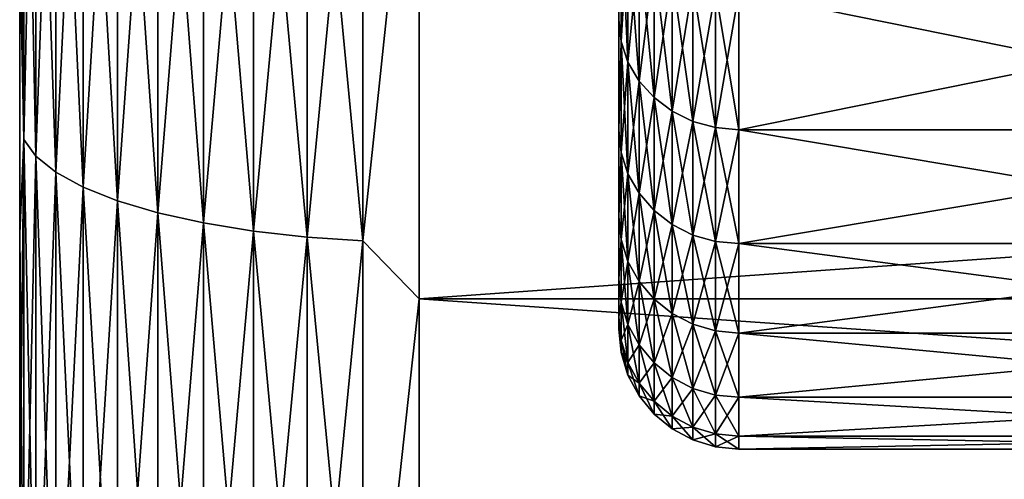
# Model space of a CAD drawing. Header units: metres. Extents: x -17 to 65, y -30 to 30.
# Tile 270 of 413: x 43 to 45.5, y -9.6 to -8.4. Entities that reach past the tile are written whole.
import ezdxf

# ---------------------------------------------------------------- set-up
doc = ezdxf.new("R2010")
doc.units = ezdxf.units.M
doc.layers.add('solid_508461', color=7, linetype='CONTINUOUS')

msp = doc.modelspace()

# ---------------------------------------------------------------- linework, layer by layer
at = {"layer": 'solid_508461'}
for points in [[(43.010178, -8.724134, 27.805826), (43.010178, -7.304595, 28.212008), (43, -8.234704, 27.806286)], [(43.010178, -7.304595, -28.212008), (43.010178, -8.724134, -27.805826), (43, -7.503866, -28.012354)], [(43.040546, -7.339575, 28.347109), (43.010178, -7.304595, 28.212008), (43.010178, -8.724134, 27.805826)], [(43.040546, -8.765912, -27.938982), (43.010178, -8.724134, -27.805826), (43.010178, -7.304595, -28.212008)], [(43.040546, -7.339575, -28.347109), (43.040546, -8.765912, -27.938982), (43.010178, -7.304595, -28.212008)], [(43.040546, -8.765912, 27.938982), (43.040546, -7.339575, 28.347109), (43.010178, -8.724134, 27.805826)], [(43.090488, -7.373113, 28.476643), (43.040546, -7.339575, 28.347109), (43.040546, -8.765912, 27.938982)], [(43.090488, -8.805968, -28.06665), (43.040546, -8.765912, -27.938982), (43.040546, -7.339575, -28.347109)], [(43.090488, -7.373113, -28.476643), (43.090488, -8.805968, -28.06665), (43.040546, -7.339575, -28.347109)], [(43.090488, -8.805968, 28.06665), (43.090488, -7.373113, 28.476643), (43.040546, -8.765912, 27.938982)], [(43.158978, -7.404527, 28.597967), (43.090488, -7.373113, 28.476643), (43.090488, -8.805968, 28.06665)], [(43.158978, -8.843487, -28.18623), (43.090488, -8.805968, -28.06665), (43.090488, -7.373113, -28.476643)], [(43.158978, -7.404527, -28.597967), (43.158978, -8.843487, -28.18623), (43.090488, -7.373113, -28.476643)], [(43.158978, -8.843487, 28.18623), (43.158978, -7.404527, 28.597967), (43.090488, -8.805968, 28.06665)], [(43.244625, -7.433174, 28.708611), (43.158978, -7.404527, 28.597967), (43.158978, -8.843487, 28.18623)], [(43.244625, -8.877701, -28.295279), (43.158978, -8.843487, -28.18623), (43.158978, -7.404527, -28.597967)], [(43.244625, -7.433174, -28.708611), (43.244625, -8.877701, -28.295279), (43.158978, -7.404527, -28.597967)], [(43.244625, -8.877701, 28.295279), (43.244625, -7.433174, 28.708611), (43.158978, -8.843487, 28.18623)], [(43.34568, -7.458471, 28.806313), (43.244625, -7.433174, 28.708611), (43.244625, -8.877701, 28.295279)], [(43.34568, -8.907914, -28.391575), (43.244625, -8.877701, -28.295279), (43.244625, -7.433174, -28.708611)], [(43.34568, -7.458471, -28.806313), (43.34568, -8.907914, -28.391575), (43.244625, -7.433174, -28.708611)], [(43.34568, -8.907914, 28.391575), (43.34568, -7.458471, 28.806313), (43.244625, -8.877701, 28.295279)], [(43.460079, -7.479902, 28.889082), (43.34568, -7.458471, 28.806313), (43.34568, -8.907914, 28.391575)], [(43.460079, -8.93351, -28.473154), (43.34568, -8.907914, -28.391575), (43.34568, -7.458471, -28.806313)], [(43.460079, -7.479902, -28.889082), (43.460079, -8.93351, -28.473154), (43.34568, -7.458471, -28.806313)], [(43.460079, -8.93351, 28.473154), (43.460079, -7.479902, 28.889082), (43.34568, -8.907914, 28.391575)], [(43.585495, -7.497029, 28.955233), (43.460079, -7.479902, 28.889082), (43.460079, -8.93351, 28.473154)], [(43.585495, -8.953965, -28.538349), (43.460079, -8.93351, -28.473154), (43.460079, -7.479902, -28.889082)], [(43.585495, -7.497029, -28.955233), (43.585495, -8.953965, -28.538349), (43.460079, -7.479902, -28.889082)], [(43.010178, -8.724134, -27.805826), (43, -8.234694, -27.80629), (43, -7.503866, -28.012354)], [(43.585495, -8.953965, 28.538349), (43.585495, -7.497029, 28.955233), (43.460079, -8.93351, 28.473154)], [(43.719364, -7.509503, 29.00341), (43.585495, -7.497029, 28.955233), (43.585495, -8.953965, 28.538349)], [(43.719364, -8.968863, -28.585835), (43.585495, -8.953965, -28.538349), (43.585495, -7.497029, -28.955233)], [(43.719364, -7.509503, -29.00341), (43.719364, -8.968863, -28.585835), (43.585495, -7.497029, -28.955233)], [(43.719364, -8.968863, 28.585835), (43.719364, -7.509503, 29.00341), (43.585495, -8.953965, 28.538349)], [(43.858959, -7.51707, 29.032637), (43.719364, -7.509503, 29.00341), (43.719364, -8.968863, 28.585835)], [(43.858959, -8.977901, -28.614639), (43.719364, -8.968863, -28.585835), (43.719364, -7.509503, -29.00341)], [(43.858959, -7.51707, -29.032637), (43.858959, -8.977901, -28.614639), (43.719364, -7.509503, -29.00341)], [(43.858959, -8.977901, 28.614639), (43.858959, -7.51707, 29.032637), (43.719364, -8.968863, 28.585835)], [(43.858959, -7.51707, -29.032637), (44, -7.640134, -29.010832), (43.858959, -8.977901, -28.614639)], [(43.858959, -8.977901, 28.614639), (44, -7.640134, 29.010832), (43.858959, -7.51707, 29.032637)], [(43.858959, -8.977901, -28.614639), (44, -7.640134, -29.010832), (44, -9.123446, -28.579062)], [(43.858959, -8.977901, 28.614639), (44, -9.123446, 28.579062), (44, -7.640134, 29.010832)], [(44, -7.640134, -29.010832), (65, -7.640128, -29.010834), (65, -9.123444, -28.579062)], [(44, -9.123446, 28.579062), (65, -9.123444, 28.579062), (65, -7.640128, 29.010834)], [(44, -7.640134, 29.010832), (44, -9.123446, 28.579062), (65, -7.640128, 29.010834)], [(44, -9.123446, -28.579062), (44, -7.640134, -29.010832), (65, -9.123444, -28.579062)], [(44.5, -8.424111, 3.69788), (44.5, -8.424113, -3.697875), (44.5, -8.089763, -4.381292)], [(44.505764, -8.142632, -4.406572), (44.5, -8.089763, -4.381292), (44.5, -8.424113, -3.697875)], [(44.505764, -8.142632, -4.406572), (44.5, -8.424113, -3.697875), (44.505764, -8.478712, -3.719108)], [(44.505764, -8.478712, 3.719108), (44.5, -8.424111, 3.69788), (44.505764, -8.142632, 4.406572)], [(44.505764, -8.142632, 4.406572), (44.522858, -8.192174, 4.433383), (44.522858, -8.5303, 3.741736)], [(44.505764, -8.478712, 3.719108), (44.505764, -8.142632, 4.406572), (44.522858, -8.5303, 3.741736)], [(44.505764, -8.142632, -4.406572), (44.505764, -8.478712, -3.719108), (44.522858, -8.192174, -4.433383)], [(44.505764, -8.478712, -3.719108), (44.522858, -8.5303, -3.741736), (44.522858, -8.192174, -4.433383)], [(44.522858, -8.192174, 4.433383), (44.550625, -8.237827, 4.458089), (44.550625, -8.577837, 3.762588)], [(44.522858, -8.5303, 3.741736), (44.522858, -8.192174, 4.433383), (44.550625, -8.577837, 3.762588)], [(44.522858, -8.192174, -4.433383), (44.522858, -8.5303, -3.741736), (44.550625, -8.237827, -4.458089)], [(43, -8.292507, -0.352562), (43, -8.234694, -27.80629), (43, -8.95975, -27.581203)], [(43.010178, -8.724134, -27.805826), (43, -8.95975, -27.581203), (43, -8.234694, -27.80629)], [(43, -8.95975, -27.581203), (43, -8.959761, 27.5812), (43, -8.234704, 27.806286)], [(43.010178, -8.724134, 27.805826), (43, -8.234704, 27.806286), (43, -8.959761, 27.5812)], [(43, -8.292507, 0.352566), (43, -8.95975, -27.581203), (43, -8.234704, 27.806286)], [(44.522858, -8.5303, -3.741736), (44.550625, -8.577837, -3.762588), (44.550625, -8.237827, -4.458089)], [(44.550625, -8.237827, 4.458089), (44.587994, -8.277833, 4.479739), (44.587994, -8.619493, 3.780861)], [(44.550625, -8.577837, 3.762588), (44.550625, -8.237827, 4.458089), (44.587994, -8.619493, 3.780861)], [(44.550625, -8.237827, -4.458089), (44.550625, -8.577837, -3.762588), (44.587994, -8.277833, -4.479739)], [(44.550625, -8.577837, -3.762588), (44.587994, -8.619493, -3.780861), (44.587994, -8.277833, -4.479739)], [(44.587994, -8.277833, 4.479739), (44.633526, -8.31065, 4.497499), (44.633526, -8.653666, 3.79585)], [(44.587994, -8.619493, 3.780861), (44.587994, -8.277833, 4.479739), (44.633526, -8.653666, 3.79585)], [(44.587994, -8.277833, -4.479739), (44.587994, -8.619493, -3.780861), (44.633526, -8.31065, -4.497499)], [(43, -8.292507, 0.352566), (43, -8.292507, -0.352562), (43, -8.95975, -27.581203)], [(44.587994, -8.619493, -3.780861), (44.633526, -8.653666, -3.79585), (44.633526, -8.31065, -4.497499)], [(44.633526, -8.31065, 4.497499), (44.685467, -8.335016, 4.510685), (44.685467, -8.679037, 3.806978)], [(44.633526, -8.653666, 3.79585), (44.633526, -8.31065, 4.497499), (44.685467, -8.679037, 3.806978)], [(44.633526, -8.31065, -4.497499), (44.633526, -8.653666, -3.79585), (44.685467, -8.335016, -4.510685)], [(44.633526, -8.653666, -3.79585), (44.685467, -8.679037, -3.806979), (44.685467, -8.335016, -4.510685)], [(44.685467, -8.335016, 4.510685), (44.741821, -8.349992, 4.518789), (44.741821, -8.694631, 3.813819)], [(44.685467, -8.679037, 3.806978), (44.685467, -8.335016, 4.510685), (44.741821, -8.694631, 3.813819)], [(44.685467, -8.335016, -4.510685), (44.685467, -8.679037, -3.806979), (44.741821, -8.349992, -4.518789)], [(44.685467, -8.679037, -3.806979), (44.741821, -8.694631, -3.813819), (44.741821, -8.349992, -4.518789)], [(44.741821, -8.349992, 4.518789), (44.799999, -8.355, 4.521501), (44.799999, -8.699846, 3.816107)], [(44.741821, -8.694631, 3.813819), (44.741821, -8.349992, 4.518789), (44.799999, -8.699846, 3.816107)], [(44.741821, -8.349992, -4.518789), (44.741821, -8.694631, -3.813819), (44.799999, -8.355, -4.521501)], [(44.741821, -8.694631, -3.813819), (44.799999, -8.699846, -3.816107), (44.799999, -8.355, -4.521501)], [(46.5, -8.699846, 3.816107), (44.799999, -8.699846, 3.816107), (44.799999, -8.355, 4.521501)], [(46.5, -8.355, 4.521501), (46.5, -8.699846, 3.816107), (44.799999, -8.355, 4.521501)], [(46.5, -8.355, -4.521501), (44.799999, -8.355, -4.521501), (44.799999, -8.699846, -3.816107)], [(46.5, -8.699846, -3.816107), (46.5, -8.355, -4.521501), (44.799999, -8.699846, -3.816107)], [(44.5, -8.424111, 3.69788), (44.5, -8.700883, 2.989082), (44.5, -8.424113, -3.697875)], [(44.505764, -8.478712, 3.719108), (44.5, -8.700883, 2.989082), (44.5, -8.424111, 3.69788)], [(44.5, -8.700883, 2.989082), (44.5, -8.700884, -2.989078), (44.5, -8.424113, -3.697875)], [(44.505764, -8.478712, -3.719108), (44.5, -8.424113, -3.697875), (44.5, -8.700884, -2.989078)], [(44.505764, -8.478712, -3.719108), (44.5, -8.700884, -2.989078), (44.505764, -8.756874, -3.006239)], [(44.505764, -8.756874, 3.006239), (44.5, -8.700883, 2.989082), (44.505764, -8.478712, 3.719108)], [(44.505764, -8.478712, 3.719108), (44.522858, -8.5303, 3.741736), (44.522858, -8.810155, 3.02453)], [(44.505764, -8.756874, 3.006239), (44.505764, -8.478712, 3.719108), (44.522858, -8.810155, 3.02453)], [(44.505764, -8.478712, -3.719108), (44.505764, -8.756874, -3.006239), (44.522858, -8.5303, -3.741736)], [(44.505764, -8.756874, -3.006239), (44.522858, -8.810155, -3.02453), (44.522858, -8.5303, -3.741736)], [(44.522858, -8.5303, 3.741736), (44.550625, -8.577837, 3.762588), (44.550625, -8.859252, 3.041385)], [(44.522858, -8.810155, 3.02453), (44.522858, -8.5303, 3.741736), (44.550625, -8.859252, 3.041385)], [(44.522858, -8.5303, -3.741736), (44.522858, -8.810155, -3.02453), (44.550625, -8.577837, -3.762588)], [(44.522858, -8.810155, -3.02453), (44.550625, -8.859252, -3.041385), (44.550625, -8.577837, -3.762588)], [(44.550625, -8.577837, 3.762588), (44.587994, -8.619493, 3.780861), (44.587994, -8.902275, 3.056155)], [(44.550625, -8.859252, 3.041385), (44.550625, -8.577837, 3.762588), (44.587994, -8.902275, 3.056155)], [(44.550625, -8.577837, -3.762588), (44.550625, -8.859252, -3.041385), (44.587994, -8.619493, -3.780861)], [(44.550625, -8.859252, -3.041385), (44.587994, -8.902275, -3.056155), (44.587994, -8.619493, -3.780861)], [(44.587994, -8.619493, 3.780861), (44.633526, -8.653666, 3.79585), (44.633526, -8.937568, 3.068271)], [(44.587994, -8.902275, 3.056155), (44.587994, -8.619493, 3.780861), (44.633526, -8.937568, 3.068271)], [(44.587994, -8.619493, -3.780861), (44.587994, -8.902275, -3.056155), (44.633526, -8.653666, -3.79585)], [(44.587994, -8.902275, -3.056155), (44.633526, -8.937568, -3.068271), (44.633526, -8.653666, -3.79585)], [(44.633526, -8.653666, 3.79585), (44.685467, -8.679037, 3.806978), (44.685467, -8.963772, 3.077267)], [(44.633526, -8.937568, 3.068271), (44.633526, -8.653666, 3.79585), (44.685467, -8.963772, 3.077267)], [(44.633526, -8.653666, -3.79585), (44.633526, -8.937568, -3.068271), (44.685467, -8.679037, -3.806979)], [(44.5, -8.700883, 2.989082), (44.5, -8.918111, 2.259931), (44.5, -8.700884, -2.989078)], [(44.505764, -8.756874, 3.006239), (44.5, -8.918111, 2.259931), (44.5, -8.700883, 2.989082)], [(44.5, -8.918111, 2.259931), (44.5, -8.918112, -2.259926), (44.5, -8.700884, -2.989078)], [(44.505764, -8.756874, -3.006239), (44.5, -8.700884, -2.989078), (44.5, -8.918112, -2.259926)], [(44.633526, -8.937568, -3.068271), (44.685467, -8.963772, -3.077267), (44.685467, -8.679037, -3.806979)], [(44.685467, -8.679037, 3.806978), (44.741821, -8.694631, 3.813819), (44.741821, -8.979877, 3.082796)], [(44.685467, -8.963772, 3.077267), (44.685467, -8.679037, 3.806978), (44.741821, -8.979877, 3.082796)], [(44.685467, -8.679037, -3.806979), (44.685467, -8.963772, -3.077267), (44.741821, -8.694631, -3.813819)], [(44.685467, -8.963772, -3.077267), (44.741821, -8.979877, -3.082796), (44.741821, -8.694631, -3.813819)], [(44.741821, -8.694631, 3.813819), (44.799999, -8.699846, 3.816107), (44.799999, -8.985264, 3.084645)], [(44.741821, -8.979877, 3.082796), (44.741821, -8.694631, 3.813819), (44.799999, -8.985264, 3.084645)], [(44.741821, -8.694631, -3.813819), (44.741821, -8.979877, -3.082796), (44.799999, -8.699846, -3.816107)], [(44.741821, -8.979877, -3.082796), (44.799999, -8.985264, -3.084645), (44.799999, -8.699846, -3.816107)], [(46.5, -8.985264, 3.084645), (44.799999, -8.985264, 3.084645), (44.799999, -8.699846, 3.816107)], [(46.5, -8.699846, 3.816107), (46.5, -8.985264, 3.084645), (44.799999, -8.699846, 3.816107)], [(46.5, -8.699846, -3.816107), (44.799999, -8.699846, -3.816107), (44.799999, -8.985264, -3.084645)], [(46.5, -8.985264, -3.084645), (46.5, -8.699846, -3.816107), (44.799999, -8.985264, -3.084645)], [(43.010178, -8.724134, 27.805826), (43, -8.959761, 27.5812), (43, -9.678773, 27.337179)], [(43.010178, -10.121279, 27.328268), (43.010178, -8.724134, 27.805826), (43, -9.678773, 27.337179)], [(43.010178, -8.724134, -27.805826), (43.010178, -10.121279, -27.328268), (43, -8.95975, -27.581203)], [(43.040546, -8.765912, 27.938982), (43.010178, -8.724134, 27.805826), (43.010178, -10.121279, 27.328268)], [(43.040546, -10.169747, -27.459135), (43.010178, -10.121279, -27.328268), (43.010178, -8.724134, -27.805826)], [(43.040546, -8.765912, -27.938982), (43.040546, -10.169747, -27.459135), (43.010178, -8.724134, -27.805826)], [(43.040546, -10.169747, 27.459135), (43.040546, -8.765912, 27.938982), (43.010178, -10.121279, 27.328268)], [(43.090488, -8.805968, 28.06665), (43.040546, -8.765912, 27.938982), (43.040546, -10.169747, 27.459135)], [(43.090488, -10.216218, -27.584612), (43.040546, -10.169747, -27.459135), (43.040546, -8.765912, -27.938982)], [(43.090488, -8.805968, -28.06665), (43.090488, -10.216218, -27.584612), (43.040546, -8.765912, -27.938982)], [(44.505764, -8.756874, -3.006239), (44.5, -8.918112, -2.259926), (44.505764, -8.975219, -2.272834)], [(44.505764, -8.975219, 2.272834), (44.5, -8.918111, 2.259931), (44.505764, -8.756874, 3.006239)], [(44.505764, -8.756874, 3.006239), (44.522858, -8.810155, 3.02453), (44.522858, -9.029827, 2.286663)], [(44.505764, -8.975219, 2.272834), (44.505764, -8.756874, 3.006239), (44.522858, -9.029827, 2.286663)], [(44.505764, -8.756874, -3.006239), (44.505764, -8.975219, -2.272834), (44.522858, -8.810155, -3.02453)], [(43.090488, -10.216218, 27.584612), (43.090488, -8.805968, 28.06665), (43.040546, -10.169747, 27.459135)], [(43.158978, -8.843487, 28.18623), (43.090488, -8.805968, 28.06665), (43.090488, -10.216218, 27.584612)], [(43.158978, -10.259745, -27.702137), (43.090488, -10.216218, -27.584612), (43.090488, -8.805968, -28.06665)], [(43.158978, -8.843487, -28.18623), (43.158978, -10.259745, -27.702137), (43.090488, -8.805968, -28.06665)], [(44.505764, -8.975219, -2.272834), (44.522858, -9.029827, -2.286663), (44.522858, -8.810155, -3.02453)], [(44.522858, -8.810155, 3.02453), (44.550625, -8.859252, 3.041385), (44.550625, -9.080149, 2.299406)], [(44.522858, -9.029827, 2.286663), (44.522858, -8.810155, 3.02453), (44.550625, -9.080149, 2.299406)], [(44.522858, -8.810155, -3.02453), (44.522858, -9.029827, -2.286663), (44.550625, -8.859252, -3.041385)], [(43.158978, -10.259745, 27.702137), (43.158978, -8.843487, 28.18623), (43.090488, -10.216218, 27.584612)], [(43.244625, -8.877701, 28.295279), (43.158978, -8.843487, 28.18623), (43.158978, -10.259745, 27.702137)], [(43.244625, -10.299438, -27.809313), (43.158978, -10.259745, -27.702137), (43.158978, -8.843487, -28.18623)], [(43.244625, -8.877701, -28.295279), (43.244625, -10.299438, -27.809313), (43.158978, -8.843487, -28.18623)], [(44.522858, -9.029827, -2.286663), (44.550625, -9.080149, -2.299406), (44.550625, -8.859252, -3.041385)], [(44.550625, -8.859252, 3.041385), (44.587994, -8.902275, 3.056155), (44.587994, -9.124245, 2.310572)], [(44.550625, -9.080149, 2.299406), (44.550625, -8.859252, 3.041385), (44.587994, -9.124245, 2.310572)], [(44.550625, -8.859252, -3.041385), (44.550625, -9.080149, -2.299406), (44.587994, -8.902275, -3.056155)], [(43.244625, -10.299438, 27.809313), (43.244625, -8.877701, 28.295279), (43.158978, -10.259745, 27.702137)], [(43.34568, -8.907914, 28.391575), (43.244625, -8.877701, 28.295279), (43.244625, -10.299438, 27.809313)], [(43.34568, -10.334491, -27.903955), (43.244625, -10.299438, -27.809313), (43.244625, -8.877701, -28.295279)], [(43.34568, -8.907914, -28.391575), (43.34568, -10.334491, -27.903955), (43.244625, -8.877701, -28.295279)], [(43.34568, -10.334491, 27.903955), (43.34568, -8.907914, 28.391575), (43.244625, -10.299438, 27.809313)], [(43.460079, -8.93351, 28.473154), (43.34568, -8.907914, 28.391575), (43.34568, -10.334491, 27.903955)], [(43.460079, -10.364185, -27.984133), (43.34568, -10.334491, -27.903955), (43.34568, -8.907914, -28.391575)], [(43.460079, -8.93351, -28.473154), (43.460079, -10.364185, -27.984133), (43.34568, -8.907914, -28.391575)], [(44.5, -8.918111, 2.259931), (44.5, -9.074361, 1.515233), (44.5, -8.918112, -2.259926)], [(44.505764, -8.975219, 2.272834), (44.5, -9.074361, 1.515233), (44.5, -8.918111, 2.259931)], [(44.5, -9.074361, 1.515233), (44.5, -9.074362, -1.515228), (44.5, -8.918112, -2.259926)], [(44.505764, -8.975219, -2.272834), (44.5, -8.918112, -2.259926), (44.5, -9.074362, -1.515228)], [(44.550625, -9.080149, -2.299406), (44.587994, -9.124245, -2.310572), (44.587994, -8.902275, -3.056155)], [(44.587994, -8.902275, 3.056155), (44.633526, -8.937568, 3.068271), (44.633526, -9.160418, 2.319733)], [(44.587994, -9.124245, 2.310572), (44.587994, -8.902275, 3.056155), (44.633526, -9.160418, 2.319733)], [(44.587994, -8.902275, -3.056155), (44.587994, -9.124245, -2.310572), (44.633526, -8.937568, -3.068271)], [(43.460079, -10.364185, 27.984133), (43.460079, -8.93351, 28.473154), (43.34568, -10.334491, 27.903955)], [(43.585495, -8.953965, 28.538349), (43.460079, -8.93351, 28.473154), (43.460079, -10.364185, 27.984133)], [(43.585495, -10.387917, -28.04821), (43.460079, -10.364185, -27.984133), (43.460079, -8.93351, -28.473154)], [(43.585495, -8.953965, -28.538349), (43.585495, -10.387917, -28.04821), (43.460079, -8.93351, -28.473154)], [(44.587994, -9.124245, -2.310572), (44.633526, -9.160418, -2.319733), (44.633526, -8.937568, -3.068271)], [(44.633526, -8.937568, 3.068271), (44.685467, -8.963772, 3.077267), (44.685467, -9.187274, 2.326534)], [(44.633526, -9.160418, 2.319733), (44.633526, -8.937568, 3.068271), (44.685467, -9.187274, 2.326534)], [(44.633526, -8.937568, -3.068271), (44.633526, -9.160418, -2.319733), (44.685467, -8.963772, -3.077267)], [(43, -8.95975, -27.581203), (43, -9.678763, -27.337181), (43, -8.959761, 27.5812)], [(43.010178, -10.121279, -27.328268), (43, -9.678763, -27.337181), (43, -8.95975, -27.581203)], [(43, -9.678763, -27.337181), (43, -9.678773, 27.337179), (43, -8.959761, 27.5812)], [(43.585495, -10.387917, 28.04821), (43.585495, -8.953965, 28.538349), (43.460079, -10.364185, 27.984133)], [(43.719364, -8.968863, 28.585835), (43.585495, -8.953965, 28.538349), (43.585495, -10.387917, 28.04821)], [(43.719364, -10.405201, -28.094879), (43.585495, -10.387917, -28.04821), (43.585495, -8.953965, -28.538349)], [(43.719364, -8.968863, -28.585835), (43.719364, -10.405201, -28.094879), (43.585495, -8.953965, -28.538349)], [(43.719364, -10.405201, 28.094879), (43.719364, -8.968863, 28.585835), (43.585495, -10.387917, 28.04821)], [(43.858959, -8.977901, 28.614639), (43.719364, -8.968863, 28.585835), (43.719364, -10.405201, 28.094879)], [(43.858959, -10.415686, -28.12319), (43.719364, -10.405201, -28.094879), (43.719364, -8.968863, -28.585835)], [(43.858959, -8.977901, -28.614639), (43.858959, -10.415686, -28.12319), (43.719364, -8.968863, -28.585835)], [(44.633526, -9.160418, -2.319733), (44.685467, -9.187274, -2.326534), (44.685467, -8.963772, -3.077267)], [(44.685467, -8.963772, 3.077267), (44.741821, -8.979877, 3.082796), (44.741821, -9.203781, 2.330714)], [(44.685467, -9.187274, 2.326534), (44.685467, -8.963772, 3.077267), (44.741821, -9.203781, 2.330714)], [(44.685467, -8.963772, -3.077267), (44.685467, -9.187274, -2.326534), (44.741821, -8.979877, -3.082796)], [(43.858959, -10.415686, 28.12319), (43.858959, -8.977901, 28.614639), (43.719364, -10.405201, 28.094879)], [(43.858959, -8.977901, -28.614639), (44, -9.123446, -28.579062), (43.858959, -10.415686, -28.12319)], [(43.858959, -10.415686, 28.12319), (44, -9.123446, 28.579062), (43.858959, -8.977901, 28.614639)], [(44.505764, -8.975219, -2.272834), (44.5, -9.074362, -1.515228), (44.505764, -9.132253, -1.523903)], [(44.505764, -9.132253, 1.523903), (44.5, -9.074361, 1.515233), (44.505764, -8.975219, 2.272834)], [(44.505764, -8.975219, 2.272834), (44.522858, -9.029827, 2.286663), (44.522858, -9.187817, 1.533175)], [(44.505764, -9.132253, 1.523903), (44.505764, -8.975219, 2.272834), (44.522858, -9.187817, 1.533175)], [(44.505764, -8.975219, -2.272834), (44.505764, -9.132253, -1.523903), (44.522858, -9.029827, -2.286663)], [(44.685467, -9.187274, -2.326534), (44.741821, -9.203781, -2.330714), (44.741821, -8.979877, -3.082796)], [(44.741821, -8.979877, 3.082796), (44.799999, -8.985264, 3.084645), (44.799999, -9.209303, 2.332112)], [(44.741821, -9.203781, 2.330714), (44.741821, -8.979877, 3.082796), (44.799999, -9.209303, 2.332112)], [(44.741821, -8.979877, -3.082796), (44.741821, -9.203781, -2.330714), (44.799999, -8.985264, -3.084645)], [(44.741821, -9.203781, -2.330714), (44.799999, -9.209303, -2.332112), (44.799999, -8.985264, -3.084645)], [(46.5, -9.209303, 2.332112), (44.799999, -9.209303, 2.332112), (44.799999, -8.985264, 3.084645)], [(46.5, -8.985264, 3.084645), (46.5, -9.209303, 2.332112), (44.799999, -8.985264, 3.084645)], [(46.5, -8.985264, -3.084645), (44.799999, -8.985264, -3.084645), (44.799999, -9.209303, -2.332112)], [(46.5, -9.209303, -2.332112), (46.5, -8.985264, -3.084645), (44.799999, -9.209303, -2.332112)], [(44.505764, -9.132253, -1.523903), (44.522858, -9.187817, -1.533175), (44.522858, -9.029827, -2.286663)], [(44.522858, -9.029827, 2.286663), (44.550625, -9.080149, 2.299406), (44.550625, -9.239018, 1.54172)], [(44.522858, -9.187817, 1.533175), (44.522858, -9.029827, 2.286663), (44.550625, -9.239018, 1.54172)], [(44.522858, -9.029827, -2.286663), (44.522858, -9.187817, -1.533175), (44.550625, -9.080149, -2.299406)], [(44.5, -9.074361, 1.515233), (44.5, -9.168535, 0.760237), (44.5, -9.074362, -1.515228)], [(44.505764, -9.132253, 1.523903), (44.5, -9.168535, 0.760237), (44.5, -9.074361, 1.515233)], [(44.5, -9.168535, 0.760237), (44.5, -9.168535, -0.760232), (44.5, -9.074362, -1.515228)], [(44.505764, -9.132253, -1.523903), (44.5, -9.074362, -1.515228), (44.5, -9.168535, -0.760232)], [(44.522858, -9.187817, -1.533175), (44.550625, -9.239018, -1.54172), (44.550625, -9.080149, -2.299406)], [(44.550625, -9.080149, 2.299406), (44.587994, -9.124245, 2.310572), (44.587994, -9.283886, 1.549207)], [(44.550625, -9.239018, 1.54172), (44.550625, -9.080149, 2.299406), (44.587994, -9.283886, 1.549207)], [(44.550625, -9.080149, -2.299406), (44.550625, -9.239018, -1.54172), (44.587994, -9.124245, -2.310572)], [(43.858959, -10.415686, -28.12319), (44, -9.123446, -28.579062), (44, -10.582563, -28.071505)], [(43.858959, -10.415686, 28.12319), (44, -10.582563, 28.071505), (44, -9.123446, 28.579062)], [(44, -9.123446, -28.579062), (65, -9.123444, -28.579062), (65, -10.582579, -28.071493)], [(44, -10.582563, 28.071505), (65, -10.582579, 28.071493), (65, -9.123444, 28.579062)], [(44, -9.123446, 28.579062), (44, -10.582563, 28.071505), (65, -9.123444, 28.579062)], [(44, -10.582563, -28.071505), (44, -9.123446, -28.579062), (65, -10.582579, -28.071493)], [(44.505764, -9.132253, -1.523903), (44.5, -9.168535, -0.760232), (44.505764, -9.226905, -0.764563)], [(44.505764, -9.226905, 0.764563), (44.5, -9.168535, 0.760237), (44.505764, -9.132253, 1.523903)], [(44.505764, -9.132253, 1.523903), (44.522858, -9.187817, 1.533175), (44.522858, -9.283045, 0.769215)], [(44.505764, -9.226905, 0.764563), (44.505764, -9.132253, 1.523903), (44.522858, -9.283045, 0.769215)], [(44.505764, -9.132253, -1.523903), (44.505764, -9.226905, -0.764563), (44.522858, -9.187817, -1.533175)], [(44.550625, -9.239018, -1.54172), (44.587994, -9.283886, -1.549207), (44.587994, -9.124245, -2.310572)], [(44.587994, -9.124245, 2.310572), (44.633526, -9.160418, 2.319733), (44.633526, -9.320692, 1.555348)], [(44.587994, -9.283886, 1.549207), (44.587994, -9.124245, 2.310572), (44.633526, -9.320692, 1.555348)], [(44.587994, -9.124245, -2.310572), (44.587994, -9.283886, -1.549207), (44.633526, -9.160418, -2.319733)], [(44.5, -9.168535, 0.760237), (44.5, -9.199998, 0.000003), (44.5, -9.168535, -0.760232)], [(44.505764, -9.226905, -0.764563), (44.5, -9.168535, -0.760232), (44.5, -9.199998, 0.000003)], [(44.505764, -9.258527), (44.5, -9.199998, 0.000003), (44.5, -9.168535, 0.760237)], [(44.505764, -9.258527), (44.5, -9.168535, 0.760237), (44.505764, -9.226905, 0.764563)], [(44.587994, -9.283886, -1.549207), (44.633526, -9.320692, -1.555348), (44.633526, -9.160418, -2.319733)], [(44.633526, -9.160418, 2.319733), (44.685467, -9.187274, 2.326534), (44.685467, -9.348019, 1.559908)], [(44.633526, -9.320692, 1.555348), (44.633526, -9.160418, 2.319733), (44.685467, -9.348019, 1.559908)], [(44.633526, -9.160418, -2.319733), (44.633526, -9.320692, -1.555348), (44.685467, -9.187274, -2.326534)], [(44.505764, -9.226905, -0.764563), (44.522858, -9.283045, -0.769215), (44.522858, -9.187817, -1.533175)], [(44.522858, -9.187817, 1.533175), (44.550625, -9.239018, 1.54172), (44.550625, -9.334777, 0.773502)], [(44.522858, -9.283045, 0.769215), (44.522858, -9.187817, 1.533175), (44.550625, -9.334777, 0.773502)], [(44.522858, -9.187817, -1.533175), (44.522858, -9.283045, -0.769215), (44.550625, -9.239018, -1.54172)], [(44.633526, -9.320692, -1.555348), (44.685467, -9.348019, -1.559908), (44.685467, -9.187274, -2.326534)], [(44.685467, -9.187274, 2.326534), (44.741821, -9.203781, 2.330714), (44.741821, -9.364815, 1.562711)], [(44.685467, -9.348019, 1.559908), (44.685467, -9.187274, 2.326534), (44.741821, -9.364815, 1.562711)], [(44.685467, -9.187274, -2.326534), (44.685467, -9.348019, -1.559908), (44.741821, -9.203781, -2.330714)], [(44.505764, -9.226905, -0.764563), (44.5, -9.199998, 0.000003), (44.505764, -9.258527)], [(44.685467, -9.348019, -1.559908), (44.741821, -9.364815, -1.562711), (44.741821, -9.203781, -2.330714)], [(44.741821, -9.203781, 2.330714), (44.799999, -9.209303, 2.332112), (44.799999, -9.370433, 1.563648)], [(44.741821, -9.364815, 1.562711), (44.741821, -9.203781, 2.330714), (44.799999, -9.370433, 1.563648)], [(44.741821, -9.203781, -2.330714), (44.741821, -9.364815, -1.562711), (44.799999, -9.209303, -2.332112)], [(44.741821, -9.364815, -1.562711), (44.799999, -9.370433, -1.563648), (44.799999, -9.209303, -2.332112)], [(46.5, -9.370433, 1.563648), (44.799999, -9.370433, 1.563648), (44.799999, -9.209303, 2.332112)], [(46.5, -9.209303, 2.332112), (46.5, -9.370433, 1.563648), (44.799999, -9.209303, 2.332112)], [(46.5, -9.209303, -2.332112), (44.799999, -9.209303, -2.332112), (44.799999, -9.370433, -1.563648)], [(46.5, -9.370433, -1.563648), (46.5, -9.209303, -2.332112), (44.799999, -9.370433, -1.563648)], [(44.505764, -9.226905, 0.764563), (44.522858, -9.283045, 0.769215), (44.522858, -9.314859, 0)], [(44.505764, -9.258527), (44.505764, -9.226905, 0.764563), (44.522858, -9.314859, 0)], [(44.505764, -9.226905, -0.764563), (44.505764, -9.258527), (44.522858, -9.283045, -0.769215)], [(44.522858, -9.283045, -0.769215), (44.550625, -9.334777, -0.773502), (44.550625, -9.239018, -1.54172)], [(44.550625, -9.239018, 1.54172), (44.587994, -9.283886, 1.549207), (44.587994, -9.38011, 0.777258)], [(44.550625, -9.334777, 0.773502), (44.550625, -9.239018, 1.54172), (44.587994, -9.38011, 0.777258)], [(44.550625, -9.239018, -1.54172), (44.550625, -9.334777, -0.773502), (44.587994, -9.283886, -1.549207)], [(44.505764, -9.258527), (44.522858, -9.314859, 0), (44.522858, -9.283045, -0.769215)], [(44.522858, -9.283045, 0.769215), (44.550625, -9.334777, 0.773502), (44.550625, -9.366769, 0)], [(44.522858, -9.314859, 0), (44.522858, -9.283045, 0.769215), (44.550625, -9.366769, 0)], [(44.522858, -9.283045, -0.769215), (44.522858, -9.314859, 0), (44.550625, -9.334777, -0.773502)], [(44.550625, -9.334777, -0.773502), (44.587994, -9.38011, -0.777258), (44.587994, -9.283886, -1.549207)], [(44.587994, -9.283886, 1.549207), (44.633526, -9.320692, 1.555348), (44.633526, -9.417296, 0.780339)], [(44.587994, -9.38011, 0.777258), (44.587994, -9.283886, 1.549207), (44.633526, -9.417296, 0.780339)], [(44.587994, -9.283886, -1.549207), (44.587994, -9.38011, -0.777258), (44.633526, -9.320692, -1.555348)], [(44.522858, -9.314859, 0), (44.550625, -9.366769, 0), (44.550625, -9.334777, -0.773502)], [(44.550625, -9.334777, 0.773502), (44.587994, -9.38011, 0.777258), (44.587994, -9.412257, 0)], [(44.550625, -9.366769, 0), (44.550625, -9.334777, 0.773502), (44.587994, -9.412257, 0)], [(44.550625, -9.334777, -0.773502), (44.550625, -9.366769, 0), (44.587994, -9.38011, -0.777258)], [(44.587994, -9.38011, -0.777258), (44.633526, -9.417296, -0.780339), (44.633526, -9.320692, -1.555348)], [(44.633526, -9.320692, 1.555348), (44.685467, -9.348019, 1.559908), (44.685467, -9.444907, 0.782627)], [(44.633526, -9.417296, 0.780339), (44.633526, -9.320692, 1.555348), (44.685467, -9.444907, 0.782627)], [(44.633526, -9.320692, -1.555348), (44.633526, -9.417296, -0.780339), (44.685467, -9.348019, -1.559908)], [(44.633526, -9.417296, -0.780339), (44.685467, -9.444907, -0.782627), (44.685467, -9.348019, -1.559908)], [(44.685467, -9.348019, 1.559908), (44.741821, -9.364815, 1.562711), (44.741821, -9.461877, 0.784033)], [(44.685467, -9.444907, 0.782627), (44.685467, -9.348019, 1.559908), (44.741821, -9.461877, 0.784033)], [(44.685467, -9.348019, -1.559908), (44.685467, -9.444907, -0.782627), (44.741821, -9.364815, -1.562711)], [(44.685467, -9.444907, -0.782627), (44.741821, -9.461877, -0.784033), (44.741821, -9.364815, -1.562711)], [(44.741821, -9.364815, 1.562711), (44.799999, -9.370433, 1.563648), (44.799999, -9.467553, 0.784504)], [(44.741821, -9.461877, 0.784033), (44.741821, -9.364815, 1.562711), (44.799999, -9.467553, 0.784504)], [(44.741821, -9.364815, -1.562711), (44.741821, -9.461877, -0.784033), (44.799999, -9.370433, -1.563648)], [(44.550625, -9.366769, 0), (44.587994, -9.412257, 0), (44.587994, -9.38011, -0.777258)], [(44.587994, -9.38011, 0.777258), (44.633526, -9.417296, 0.780339), (44.633526, -9.449572, 0)], [(44.587994, -9.412257, 0), (44.587994, -9.38011, 0.777258), (44.633526, -9.449572, 0)], [(44.587994, -9.38011, -0.777258), (44.587994, -9.412257, 0), (44.633526, -9.417296, -0.780339)], [(44.741821, -9.461877, -0.784033), (44.799999, -9.467553, -0.784504), (44.799999, -9.370433, -1.563648)], [(46.5, -9.467553, 0.784504), (44.799999, -9.467553, 0.784504), (44.799999, -9.370433, 1.563648)], [(46.5, -9.370433, 1.563648), (46.5, -9.467553, 0.784504), (44.799999, -9.370433, 1.563648)], [(46.5, -9.370433, -1.563648), (44.799999, -9.370433, -1.563648), (44.799999, -9.467553, -0.784504)], [(46.5, -9.467553, -0.784504), (46.5, -9.370433, -1.563648), (44.799999, -9.467553, -0.784504)], [(44.587994, -9.412257, 0), (44.633526, -9.449572, 0), (44.633526, -9.417296, -0.780339)], [(44.633526, -9.417296, 0.780339), (44.685467, -9.444907, 0.782627), (44.685467, -9.477277, 0)], [(44.633526, -9.449572, 0), (44.633526, -9.417296, 0.780339), (44.685467, -9.477277, 0)], [(44.633526, -9.417296, -0.780339), (44.633526, -9.449572, 0), (44.685467, -9.444907, -0.782627)], [(44.633526, -9.449572, 0), (44.685467, -9.477277, 0), (44.685467, -9.444907, -0.782627)], [(44.685467, -9.444907, 0.782627), (44.741821, -9.461877, 0.784033), (44.741821, -9.494305)], [(44.685467, -9.477277, 0), (44.685467, -9.444907, 0.782627), (44.741821, -9.494305)], [(44.685467, -9.444907, -0.782627), (44.685467, -9.477277, 0), (44.741821, -9.461877, -0.784033)], [(44.685467, -9.477277, 0), (44.741821, -9.494305), (44.741821, -9.461877, -0.784033)], [(44.741821, -9.461877, 0.784033), (44.799999, -9.467553, 0.784504), (44.799999, -9.5, 0)], [(44.741821, -9.494305), (44.741821, -9.461877, 0.784033), (44.799999, -9.5, 0)], [(44.741821, -9.461877, -0.784033), (44.741821, -9.494305), (44.799999, -9.467553, -0.784504)], [(44.741821, -9.494305), (44.799999, -9.5, 0), (44.799999, -9.467553, -0.784504)], [(46.5, -9.5, 0), (44.799999, -9.5, 0), (44.799999, -9.467553, 0.784504)], [(46.5, -9.467553, 0.784504), (46.5, -9.5, 0), (44.799999, -9.467553, 0.784504)], [(46.5, -9.467553, -0.784504), (44.799999, -9.467553, -0.784504), (44.799999, -9.5, 0)], [(46.5, -9.5, 0), (46.5, -9.467553, -0.784504), (44.799999, -9.5, 0)]]:
    msp.add_3dface(points, dxfattribs=at)

doc.saveas('drawing.dxf')
